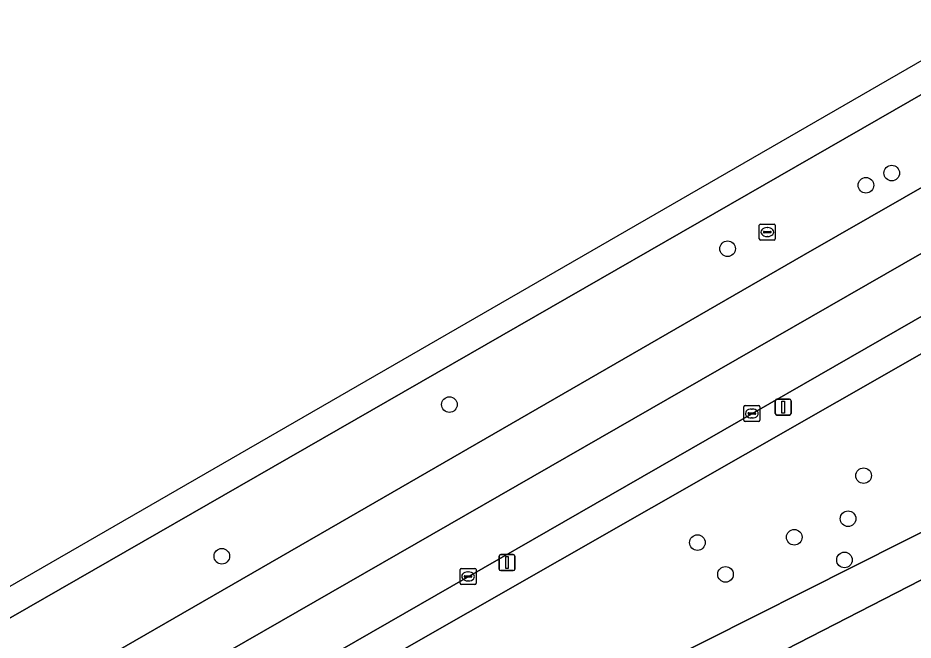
# Model space of a CAD drawing. Extents: x 158835 to 160077, y 386387 to 387778.
# Drawn here: x 159515.8 to 159571.9, y 387612.4 to 387651.4 of the extents above; entities that cross this region are included whole.
import ezdxf

# ---------------------------------------------------------------- set-up
doc = ezdxf.new("R2010")
doc.units = 0
for name, color, linetype in [('IMGEO_Berm_groen', 7, 'Continuous'), ('IMGEO_Boom', 7, 'Continuous'), ('IMGEO_Fietspad_gesloten', 7, 'Continuous'), ('IMGEO_Gemengd_bos', 7, 'Continuous'), ('IMGEO_Kolk', 7, 'Continuous'), ('IMGEO_Lichtmast', 7, 'Continuous'), ('IMGEO_Rijbaan_lokaal_gesloten', 7, 'Continuous'), ('IMGEO_Rioolput', 7, 'Continuous')]:
    doc.layers.add(name, color=color, linetype=linetype)

msp = doc.modelspace()

# ---------------------------------------------------------------- linework, layer by layer
at = {"layer": 'IMGEO_Berm_groen'}
for points in [[(159484.616, 387590.525), (159491.966, 387594.608), (159500, 387599.141), (159509.12, 387604.303), (159536.501, 387620.082), (159564.989, 387636.503), (159592.075, 387652.016), (159605.669, 387659.921), (159611.779, 387669.224), (159608.596, 387667.392), (159500, 387605.03), (159400.111, 387547.668), (159348.838, 387518.271), (159346.397, 387516.871), (159340.075, 387507.414), (159340.565, 387507.696), (159368.681, 387523.867), (159391.796, 387537.146), (159420.095, 387553.312), (159452.497, 387572.007)], [(159503.082, 387584.294), (159501.414, 387587.532), (159503.616, 387591.096), (159613.199, 387653.642), (159621.997, 387657.91), (159624.93, 387657.776), (159624.797, 387654.843), (159621.064, 387648.841), (159613.332, 387641.106), (159603.17, 387635.008), (159586.751, 387626.374)]]:
    msp.add_lwpolyline(points, close=True, dxfattribs=at)
for points in [[(159630.328, 387658.634), (159619.535, 387659.764), (159610.869, 387654.796), (159500, 387591.121), (159481.022, 387580.222), (159476.97, 387565.991), (159495.624, 387575.566)], [(159538.562, 387598.788), (159609.19, 387635.067)]]:
    msp.add_lwpolyline(points, dxfattribs=at)
at = {"layer": 'IMGEO_Boom'}
for centre in [(159570.524, 387641.65), (159568.908, 387640.886), (159560.238, 387636.911), (159542.81, 387627.149), (159568.761, 387622.695), (159567.787, 387619.999), (159564.416, 387618.838), (159558.349, 387618.501), (159528.549, 387617.649), (159567.562, 387617.414), (159560.109, 387616.513)]:
    msp.add_circle(centre, 0.489, dxfattribs=at)
at = {"layer": 'IMGEO_Fietspad_gesloten'}
msp.add_lwpolyline([(159609.19, 387635.067), (159538.562, 387598.788), (159504.213, 387581.024)], dxfattribs=at)
at = {"layer": 'IMGEO_Gemengd_bos'}
msp.add_lwpolyline([(159586.751, 387626.374), (159603.17, 387635.008), (159613.332, 387641.106), (159621.064, 387648.841), (159624.797, 387654.843), (159624.93, 387657.776), (159621.997, 387657.91), (159613.199, 387653.642), (159503.616, 387591.096), (159501.414, 387587.532), (159503.082, 387584.294)], close=True, dxfattribs=at)
at = {"layer": 'IMGEO_Kolk'}
for p, q in [((159561.333, 387627.09), (159562.185, 387627.09)), ((159561.258, 387626.164), (159561.258, 387627.016)), ((159561.517, 387626.584), (159561.517, 387626.596)), ((159561.955, 387626.547), (159561.557, 387626.547)), ((159561.56, 387626.633), (159561.958, 387626.633)), ((159561.746, 387626.87), (159561.771, 387626.87)), ((159562.001, 387626.596), (159562.001, 387626.584)), ((159562.259, 387627.016), (159562.259, 387626.164)), ((159562.185, 387626.09), (159561.333, 387626.09)), ((159561.769, 387626.31), (159561.744, 387626.31)), ((159543.481, 387615.955), (159543.481, 387616.807)), ((159543.556, 387616.881), (159544.408, 387616.881)), ((159543.783, 387616.424), (159544.181, 387616.424)), ((159543.969, 387616.661), (159543.994, 387616.661)), ((159544.482, 387616.807), (159544.482, 387615.955)), ((159544.408, 387615.881), (159543.556, 387615.881)), ((159543.74, 387616.375), (159543.74, 387616.387)), ((159544.178, 387616.338), (159543.78, 387616.338)), ((159543.992, 387616.101), (159543.967, 387616.101)), ((159544.224, 387616.387), (159544.224, 387616.375))]:
    msp.add_line(p, q, dxfattribs=at)
for points in [[(159561.333, 387627.09), (159562.185, 387627.09)], [(159561.258, 387626.164), (159561.258, 387627.016)], [(159562.259, 387627.016), (159562.259, 387626.164)], [(159562.185, 387626.09), (159561.333, 387626.09)], [(159543.481, 387615.955), (159543.481, 387616.807)], [(159543.556, 387616.881), (159544.408, 387616.881)], [(159544.482, 387616.807), (159544.482, 387615.955)], [(159544.408, 387615.881), (159543.556, 387615.881)]]:
    msp.add_lwpolyline(points, dxfattribs=at)
for centre, radius, start, end in [((159561.335, 387627.014), 0.0765, 91.552, 178.448), ((159561.335, 387627.014), 0.0765, 91.552, 178.448), ((159562.183, 387627.014), 0.0765, 1.552, 88.448), ((159562.183, 387627.014), 0.0765, 1.552, 88.448), ((159561.557, 387626.593), 0.0403, 85.8775, 175.7526), ((159561.554, 387626.583), 0.0366, 178.938, 274.7102), ((159561.958, 387626.59), 0.043, 264.8664, 352.4533), ((159561.962, 387626.595), 0.0386, 1.7309, 96.639), ((159561.335, 387626.166), 0.0765, 181.552, 268.448), ((159561.335, 387626.166), 0.0765, 181.552, 268.448), ((159562.183, 387626.166), 0.0765, 271.552, 358.448), ((159562.183, 387626.166), 0.0765, 271.552, 358.448), ((159543.558, 387616.805), 0.0765, 91.552, 178.448), ((159543.558, 387616.805), 0.0765, 91.552, 178.448), ((159543.78, 387616.384), 0.0403, 85.8775, 175.7526), ((159544.185, 387616.386), 0.0386, 1.7309, 96.639), ((159544.406, 387616.805), 0.0765, 1.552, 88.448), ((159544.406, 387616.805), 0.0765, 1.552, 88.448), ((159543.558, 387615.957), 0.0765, 181.552, 268.448), ((159543.558, 387615.957), 0.0765, 181.552, 268.448), ((159543.777, 387616.374), 0.0366, 178.938, 274.7102), ((159544.181, 387616.381), 0.043, 264.8664, 352.4533), ((159544.406, 387615.957), 0.0765, 271.552, 358.448), ((159544.406, 387615.957), 0.0765, 271.552, 358.448)]:
    msp.add_arc(centre, radius, start, end, dxfattribs=at)
for centre, major_axis, ratio, start_param, end_param in [((159561.745, 387626.59), (-0.387, 0.002), 0.722429, 4.712389, 7.853982), ((159561.77, 387626.59), (-0.39, 0.002), 0.717154, 1.570796, 4.712389), ((159543.968, 387616.381), (-0.387, 0.002), 0.722429, 4.712389, 7.853982), ((159543.993, 387616.381), (-0.39, 0.002), 0.717154, 1.570796, 4.712389)]:
    msp.add_ellipse(centre, major_axis=major_axis, ratio=ratio, start_param=start_param, end_param=end_param, dxfattribs=at)
at = {"layer": 'IMGEO_Lichtmast'}
for p, q in [((159563.225, 387626.592), (159563.225, 387627.392)), ((159563.225, 387627.392), (159563.225, 387626.592)), ((159563.325, 387627.492), (159564.115, 387627.492)), ((159564.115, 387627.492), (159563.325, 387627.492)), ((159564.215, 387627.392), (159564.215, 387626.592)), ((159564.215, 387626.592), (159564.215, 387627.392)), ((159564.115, 387626.492), (159563.325, 387626.492)), ((159563.325, 387626.492), (159564.115, 387626.492)), ((159545.922, 387616.848), (159545.922, 387617.648)), ((159545.922, 387617.648), (159545.922, 387616.848)), ((159546.022, 387617.748), (159546.812, 387617.748)), ((159546.812, 387617.748), (159546.022, 387617.748)), ((159546.912, 387617.648), (159546.912, 387616.848)), ((159546.912, 387616.848), (159546.912, 387617.648)), ((159546.812, 387616.748), (159546.022, 387616.748)), ((159546.022, 387616.748), (159546.812, 387616.748))]:
    msp.add_line(p, q, dxfattribs=at)
for points in [[(159563.645, 387627.367), (159563.795, 387627.367), (159563.795, 387626.617), (159563.645, 387626.617), (159563.645, 387627.367)], [(159546.342, 387617.623), (159546.492, 387617.623), (159546.492, 387616.873), (159546.342, 387616.873), (159546.342, 387617.623)]]:
    msp.add_lwpolyline(points, dxfattribs=at)
for centre, start, end in [((159563.325, 387627.392), 90, 180), ((159563.325, 387627.392), 90, 180), ((159564.115, 387627.392), 0, 90), ((159564.115, 387627.392), 360, 90), ((159563.325, 387626.592), 180, 270), ((159563.325, 387626.592), 180, 270), ((159564.115, 387626.592), 270, 0), ((159564.115, 387626.592), 270, 0), ((159546.022, 387617.648), 90, 180), ((159546.022, 387617.648), 90, 180), ((159546.812, 387617.648), 0, 90), ((159546.812, 387617.648), 360, 90), ((159546.022, 387616.848), 180, 270), ((159546.022, 387616.848), 180, 270), ((159546.812, 387616.848), 270, 0), ((159546.812, 387616.848), 270, 0)]:
    msp.add_arc(centre, 0.1, start, end, dxfattribs=at)
at = {"layer": 'IMGEO_Rijbaan_lokaal_gesloten'}
for points in [[(159319.548, 387502.474), (159320.015, 387501.661), (159323.464, 387503.646), (159324.69, 387504.422), (159346.397, 387516.871), (159348.838, 387518.271), (159400.111, 387547.668), (159500, 387605.03), (159608.596, 387667.392), (159611.779, 387669.224), (159624.786, 387676.71), (159626, 387677.418), (159624.962, 387679.028), (159492.495, 387602.633)], [(159451.087, 387563.013), (159453.798, 387564.569), (159459.34, 387567.769), (159481.022, 387580.222), (159500, 387591.121), (159610.869, 387654.796), (159619.535, 387659.764), (159629.369, 387665.403), (159632.157, 387666.924), (159630.4, 387669.945), (159559.707, 387629.338), (159502.587, 387596.557), (159414.781, 387546.166), (159353.407, 387510.877), (159323.789, 387493.947), (159325.199, 387490.656), (159328.94, 387492.796), (159330.724, 387493.862), (159341.309, 387500), (159350.431, 387505.236), (159432.115, 387552.123)]]:
    msp.add_lwpolyline(points, close=True, dxfattribs=at)
msp.add_lwpolyline([(159353.407, 387510.877), (159414.781, 387546.166), (159502.587, 387596.557), (159559.707, 387629.338), (159630.4, 387669.945), (159628.551, 387673.124), (159627.317, 387672.429), (159615.942, 387665.895), (159605.669, 387659.921), (159592.075, 387652.016), (159564.989, 387636.503), (159536.501, 387620.082), (159509.12, 387604.303), (159500, 387599.141), (159491.966, 387594.608), (159484.616, 387590.525), (159452.497, 387572.007), (159420.095, 387553.312), (159391.796, 387537.146)], dxfattribs=at)
at = {"layer": 'IMGEO_Rioolput'}
for p, q in [((159562.226, 387637.526), (159562.226, 387638.378)), ((159562.301, 387638.452), (159563.153, 387638.452)), ((159563.227, 387638.378), (159563.227, 387637.526)), ((159562.485, 387637.946), (159562.485, 387637.958)), ((159562.923, 387637.909), (159562.525, 387637.909)), ((159562.528, 387637.995), (159562.926, 387637.995)), ((159562.714, 387638.232), (159562.739, 387638.232)), ((159562.969, 387637.958), (159562.969, 387637.946)), ((159563.153, 387637.452), (159562.301, 387637.452)), ((159562.737, 387637.672), (159562.712, 387637.672))]:
    msp.add_line(p, q, dxfattribs=at)
for points in [[(159562.226, 387637.526), (159562.226, 387638.378)], [(159562.301, 387638.452), (159563.153, 387638.452)], [(159563.227, 387638.378), (159563.227, 387637.526)], [(159563.153, 387637.452), (159562.301, 387637.452)]]:
    msp.add_lwpolyline(points, dxfattribs=at)
for centre, radius, start, end in [((159562.303, 387638.376), 0.0765, 91.552, 178.448), ((159562.303, 387638.376), 0.0765, 91.552, 178.448), ((159563.151, 387638.376), 0.0765, 1.552, 88.448), ((159563.151, 387638.376), 0.0765, 1.552, 88.448), ((159562.525, 387637.955), 0.0403, 85.8775, 175.7526), ((159562.522, 387637.945), 0.0366, 178.938, 274.7102), ((159562.926, 387637.952), 0.043, 264.8664, 352.4533), ((159562.93, 387637.957), 0.0386, 1.7309, 96.639), ((159562.303, 387637.528), 0.0765, 181.552, 268.448), ((159562.303, 387637.528), 0.0765, 181.552, 268.448), ((159563.151, 387637.528), 0.0765, 271.552, 358.448), ((159563.151, 387637.528), 0.0765, 271.552, 358.448)]:
    msp.add_arc(centre, radius, start, end, dxfattribs=at)
for centre, major_axis, ratio, start_param, end_param in [((159562.713, 387637.952), (-0.387, 0.002), 0.722429, 4.712389, 7.853982), ((159562.738, 387637.952), (-0.39, 0.002), 0.717154, 1.570796, 4.712389)]:
    msp.add_ellipse(centre, major_axis=major_axis, ratio=ratio, start_param=start_param, end_param=end_param, dxfattribs=at)

doc.saveas('drawing.dxf')
